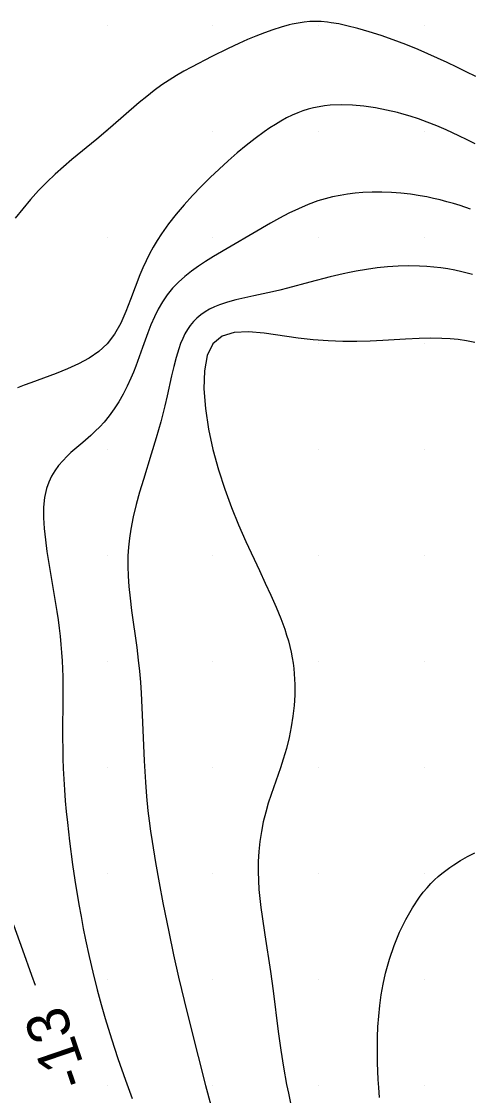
# Model space of a CAD drawing. Extents: x 2602990 to 2605851, y 618069 to 619180.
# Drawn here: x 2604361 to 2604382.1, y 618314.5 to 618365.2 of the extents above; entities that cross this region are included whole.
import ezdxf

# ---------------------------------------------------------------- set-up
doc = ezdxf.new("R2010")
doc.units = 0
for name, color, linetype in [('Default', 7, 'Continuous'), ('DTM Contours Minor', 7, 'Continuous'), ('DTM Contours Minor Text', 7, 'Continuous'), ('Exist DTM Scan Elevation Point', 7, 'Continuous')]:
    doc.layers.add(name, color=color, linetype=linetype)

# ---------------------------------------------------------------- blocks, each defined once
blk = doc.blocks.new('POINT_DISPLAY')
at = {"layer": 'Default'}
blk.add_line((0, 0), (0, 0), dxfattribs=at)

msp = doc.modelspace()

# ---------------------------------------------------------------- linework, layer by layer
at = {"layer": 'DTM Contours Minor'}
for points in [[(2604382.407, 618362.605), (2604381.965, 618362.832), (2604381.518, 618363.054), (2604381.066, 618363.271), (2604380.61, 618363.483), (2604380.151, 618363.688), (2604379.688, 618363.885), (2604379.101, 618364.123), (2604378.516, 618364.344), (2604377.939, 618364.546), (2604377.378, 618364.726), (2604376.839, 618364.883), (2604376.328, 618365.012), (2604375.948, 618365.093), (2604375.586, 618365.153), (2604375.411, 618365.176), (2604375.103, 618365.202), (2604374.834, 618365.21), (2604374.569, 618365.202), (2604374.299, 618365.177), (2604374.02, 618365.136), (2604373.738, 618365.078), (2604373.595, 618365.045), (2604373.215, 618364.942), (2604372.826, 618364.818), (2604372.429, 618364.678), (2604372.027, 618364.521), (2604371.624, 618364.352), (2604371.221, 618364.172), (2604370.712, 618363.931), (2604369.953, 618363.552), (2604368.985, 618363.052), (2604368.628, 618362.858), (2604368.275, 618362.656), (2604367.927, 618362.442), (2604367.585, 618362.214), (2604367.225, 618361.951), (2604366.871, 618361.673), (2604366.522, 618361.383), (2604365.161, 618360.202), (2604364.512, 618359.659), (2604363.336, 618358.694), (2604362.937, 618358.354), (2604362.542, 618358), (2604362.153, 618357.629), (2604361.762, 618357.228), (2604361.382, 618356.809), (2604361.015, 618356.374), (2604360.662, 618355.926)], [(2604382.381, 618359.437), (2604381.998, 618359.631), (2604381.618, 618359.815), (2604381.017, 618360.091), (2604380.569, 618360.281), (2604380.118, 618360.459), (2604379.7, 618360.61), (2604379.315, 618360.735), (2604378.92, 618360.851), (2604378.718, 618360.906), (2604378.2, 618361.03), (2604377.668, 618361.134), (2604377.129, 618361.214), (2604376.59, 618361.264), (2604376.056, 618361.28), (2604375.536, 618361.257), (2604375.269, 618361.229), (2604375.008, 618361.188), (2604374.751, 618361.135), (2604374.499, 618361.069), (2604374.25, 618360.991), (2604374.005, 618360.901), (2604373.738, 618360.786), (2604373.473, 618360.656), (2604373.21, 618360.512), (2604372.947, 618360.354), (2604372.685, 618360.184), (2604372.421, 618360.003), (2604371.999, 618359.693), (2604371.573, 618359.359), (2604371.144, 618359.003), (2604370.716, 618358.629), (2604370.29, 618358.24), (2604369.867, 618357.838), (2604369.445, 618357.42), (2604369.032, 618356.992), (2604368.634, 618356.555), (2604368.254, 618356.108), (2604367.897, 618355.651), (2604367.565, 618355.184), (2604367.366, 618354.876), (2604367.179, 618354.563), (2604367.003, 618354.244), (2604366.839, 618353.919), (2604366.685, 618353.587), (2604366.541, 618353.247), (2604366.322, 618352.673), (2604366.112, 618352.091), (2604365.892, 618351.517), (2604365.645, 618350.967), (2604365.353, 618350.456), (2604365, 618350), (2604364.602, 618349.633), (2604364.148, 618349.318), (2604363.651, 618349.046), (2604363.127, 618348.808), (2604362.588, 618348.594), (2604361.396, 618348.158), (2604361.08, 618348.038), (2604360.773, 618347.916)], [(2604382.168, 618356.355), (2604381.671, 618356.519), (2604381.357, 618356.615), (2604381.043, 618356.704), (2604380.729, 618356.785), (2604380.413, 618356.859), (2604380.097, 618356.926), (2604379.78, 618356.984), (2604379.33, 618357.052), (2604378.877, 618357.103), (2604378.425, 618357.136), (2604377.972, 618357.152), (2604377.522, 618357.15), (2604377.075, 618357.13), (2604376.715, 618357.101), (2604376.357, 618357.058), (2604376.003, 618357.002), (2604375.652, 618356.93), (2604375.304, 618356.843), (2604374.96, 618356.739), (2604374.495, 618356.569), (2604374.038, 618356.372), (2604373.589, 618356.155), (2604373.149, 618355.923), (2604372.719, 618355.683), (2604370.028, 618354.119), (2604369.651, 618353.888), (2604369.315, 618353.667), (2604368.988, 618353.431), (2604368.672, 618353.179), (2604368.372, 618352.908), (2604368.093, 618352.617), (2604367.837, 618352.302), (2604367.616, 618351.977), (2604367.417, 618351.631), (2604367.237, 618351.27), (2604367.073, 618350.895), (2604366.92, 618350.512), (2604366.671, 618349.828), (2604366.356, 618348.948), (2604366.244, 618348.659), (2604366.126, 618348.374), (2604365.95, 618347.991), (2604365.759, 618347.62), (2604365.553, 618347.263), (2604365.334, 618346.923), (2604365.102, 618346.602), (2604364.857, 618346.302), (2604364.654, 618346.079), (2604364.444, 618345.868), (2604364.229, 618345.668), (2604363.852, 618345.341), (2604363.476, 618345.022), (2604363.293, 618344.86), (2604363.116, 618344.693), (2604362.906, 618344.477), (2604362.71, 618344.249), (2604362.532, 618344.007), (2604362.375, 618343.748), (2604362.243, 618343.47), (2604362.139, 618343.173), (2604362.046, 618342.744), (2604362.002, 618342.28), (2604361.998, 618341.788), (2604362.028, 618341.273), (2604362.084, 618340.74), (2604362.158, 618340.195), (2604362.232, 618339.726), (2604362.554, 618337.835), (2604362.628, 618337.367), (2604362.685, 618336.973), (2604362.736, 618336.581), (2604362.781, 618336.193), (2604362.819, 618335.806), (2604362.85, 618335.422), (2604362.874, 618335.039), (2604362.891, 618334.657), (2604362.903, 618334.276), (2604362.911, 618333.511), (2604362.9, 618331.364), (2604362.902, 618330.898), (2604362.91, 618330.429), (2604362.925, 618329.958), (2604362.949, 618329.45), (2604362.982, 618328.941), (2604363.022, 618328.43), (2604363.069, 618327.918), (2604363.122, 618327.407), (2604363.225, 618326.527), (2604363.373, 618325.418), (2604363.483, 618324.677), (2604363.668, 618323.533), (2604363.768, 618322.965), (2604363.872, 618322.406), (2604363.981, 618321.857), (2604364.149, 618321.072), (2604364.321, 618320.337), (2604364.531, 618319.509), (2604364.719, 618318.817), (2604364.912, 618318.145), (2604365.207, 618317.189), (2604365.509, 618316.27), (2604365.864, 618315.244), (2604366.179, 618314.378)], [(2604382.255, 618353.271), (2604381.75, 618353.4), (2604381.419, 618353.471), (2604381.088, 618353.529), (2604380.757, 618353.578), (2604380.426, 618353.615), (2604380.094, 618353.643), (2604379.761, 618353.66), (2604379.257, 618353.669), (2604378.752, 618353.657), (2604378.248, 618353.626), (2604377.749, 618353.577), (2604377.255, 618353.511), (2604376.77, 618353.43), (2604376.455, 618353.369), (2604376.145, 618353.302), (2604375.533, 618353.156), (2604374.576, 618352.902), (2604373.517, 618352.615), (2604373.164, 618352.526), (2604372.81, 618352.442), (2604371.93, 618352.257), (2604371.499, 618352.168), (2604371.082, 618352.072), (2604370.684, 618351.964), (2604370.308, 618351.839), (2604370.066, 618351.74), (2604369.839, 618351.629), (2604369.625, 618351.505), (2604369.426, 618351.367), (2604369.243, 618351.214), (2604369.076, 618351.045), (2604368.93, 618350.867), (2604368.797, 618350.673), (2604368.678, 618350.465), (2604368.57, 618350.242), (2604368.471, 618350.006), (2604368.381, 618349.756), (2604368.26, 618349.355), (2604368.15, 618348.93), (2604368.047, 618348.483), (2604367.843, 618347.545), (2604367.732, 618347.062), (2604367.638, 618346.688), (2604367.538, 618346.313), (2604367.321, 618345.555), (2604367.087, 618344.788), (2604366.715, 618343.593), (2604366.537, 618342.996), (2604366.374, 618342.405), (2604366.232, 618341.823), (2604366.119, 618341.253), (2604366.055, 618340.824), (2604366.011, 618340.401), (2604365.986, 618339.981), (2604365.981, 618339.744), (2604365.981, 618339.507), (2604365.997, 618339.027), (2604366.032, 618338.537), (2604366.089, 618337.983), (2604366.16, 618337.415), (2604366.403, 618335.658), (2604366.474, 618335.065), (2604366.528, 618334.54), (2604366.571, 618334.019), (2604366.607, 618333.501), (2604366.662, 618332.486), (2604366.753, 618330.311), (2604366.811, 618329.311), (2604366.863, 618328.636), (2604366.93, 618327.952), (2604366.986, 618327.473), (2604367.05, 618326.989), (2604367.121, 618326.5), (2604367.28, 618325.515), (2604367.452, 618324.548), (2604367.63, 618323.61), (2604367.909, 618322.237), (2604368.139, 618321.16), (2604368.377, 618320.108), (2604368.783, 618318.418), (2604369.295, 618316.353), (2604369.651, 618314.985), (2604369.906, 618314.058)], [(2604382.361, 618350.059), (2604381.972, 618350.136), (2604381.585, 618350.192), (2604381.199, 618350.23), (2604380.814, 618350.252), (2604380.292, 618350.26), (2604379.737, 618350.246), (2604379.095, 618350.211), (2604378.026, 618350.146), (2604377.422, 618350.12), (2604376.787, 618350.106), (2604376.126, 618350.108), (2604375.441, 618350.131), (2604374.739, 618350.179), (2604374.024, 618350.257), (2604372.417, 618350.491), (2604371.67, 618350.557), (2604370.999, 618350.528), (2604370.432, 618350.358), (2604370, 618350), (2604369.73, 618349.449), (2604369.593, 618348.726), (2604369.569, 618347.875), (2604369.642, 618346.941), (2604369.792, 618345.968), (2604370, 618345), (2604370.26, 618344.04), (2604370.555, 618343.131), (2604370.874, 618342.269), (2604371.211, 618341.45), (2604371.555, 618340.671), (2604372.191, 618339.304), (2604372.472, 618338.705), (2604372.737, 618338.128), (2604372.981, 618337.573), (2604373.2, 618337.038), (2604373.389, 618336.522), (2604373.48, 618336.246), (2604373.56, 618335.975), (2604373.631, 618335.707), (2604373.692, 618335.442), (2604373.743, 618335.179), (2604373.786, 618334.916), (2604373.818, 618334.668), (2604373.842, 618334.419), (2604373.858, 618334.169), (2604373.867, 618333.917), (2604373.868, 618333.663), (2604373.861, 618333.405), (2604373.83, 618332.917), (2604373.773, 618332.42), (2604373.693, 618331.916), (2604373.591, 618331.409), (2604373.467, 618330.902), (2604373.322, 618330.398), (2604373.186, 618329.978), (2604372.75, 618328.729), (2604372.613, 618328.31), (2604372.489, 618327.889), (2604372.377, 618327.432), (2604372.285, 618326.971), (2604372.215, 618326.506), (2604372.167, 618326.038), (2604372.139, 618325.568), (2604372.132, 618325.096), (2604372.144, 618324.67), (2604372.171, 618324.243), (2604372.21, 618323.815), (2604372.259, 618323.387), (2604372.317, 618322.959), (2604372.447, 618322.101), (2604372.721, 618320.371), (2604372.848, 618319.459), (2604373.084, 618317.54), (2604373.206, 618316.654), (2604373.333, 618315.847), (2604373.479, 618315.036), (2604373.56, 618314.627), (2604373.696, 618313.994)], [(2604377.868, 618314.417), (2604377.828, 618314.893), (2604377.802, 618315.279), (2604377.782, 618315.668), (2604377.769, 618316.061), (2604377.763, 618316.458), (2604377.763, 618316.859), (2604377.772, 618317.265), (2604377.793, 618317.759), (2604377.827, 618318.259), (2604377.877, 618318.763), (2604377.946, 618319.27), (2604378.035, 618319.778), (2604378.147, 618320.286), (2604378.331, 618320.949), (2604378.554, 618321.599), (2604378.813, 618322.227), (2604379.102, 618322.823), (2604379.418, 618323.378), (2604379.757, 618323.882), (2604379.931, 618324.108), (2604380.11, 618324.321), (2604380.293, 618324.52), (2604380.462, 618324.689), (2604380.636, 618324.849), (2604380.813, 618324.999), (2604380.995, 618325.143), (2604381.181, 618325.279), (2604381.371, 618325.409), (2604381.69, 618325.611), (2604382.021, 618325.799), (2604382.362, 618325.975)], [(2604360.583, 618322.573), (2604361.005, 618321.392), (2604361.433, 618320.199), (2604361.597, 618319.721)]]:
    msp.add_lwpolyline(points, dxfattribs=at)

# ---------------------------------------------------------------- block references
at = {"layer": 'Exist DTM Scan Elevation Point', "xscale": 1.3123333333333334, "yscale": 1.3123333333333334}
for p in [(2604365, 618365), (2604370, 618365), (2604375, 618365), (2604380, 618365), (2604365, 618360), (2604370, 618360), (2604375, 618360), (2604380, 618360), (2604365, 618355), (2604370, 618355), (2604375, 618355), (2604380, 618355), (2604365, 618350), (2604370, 618350), (2604375, 618350), (2604380, 618350), (2604365, 618345), (2604370, 618345), (2604375, 618345), (2604380, 618345), (2604365, 618340), (2604370, 618340), (2604375, 618340), (2604380, 618340), (2604365, 618335), (2604370, 618335), (2604375, 618335), (2604380, 618335), (2604365, 618330), (2604370, 618330), (2604375, 618330), (2604380, 618330), (2604365, 618325), (2604370, 618325), (2604375, 618325), (2604380, 618325), (2604365, 618320), (2604370, 618320), (2604375, 618320), (2604380, 618320), (2604365, 618315), (2604370, 618315), (2604375, 618315), (2604380, 618315)]:
    msp.add_blockref('POINT_DISPLAY', p, dxfattribs=at)

# ---------------------------------------------------------------- texts
at = {"layer": 'DTM Contours Minor Text'}
msp.add_text('-13', height=2, rotation=108.836, dxfattribs=at).set_placement((2604364.179, 618315.194))

doc.saveas('drawing.dxf')
